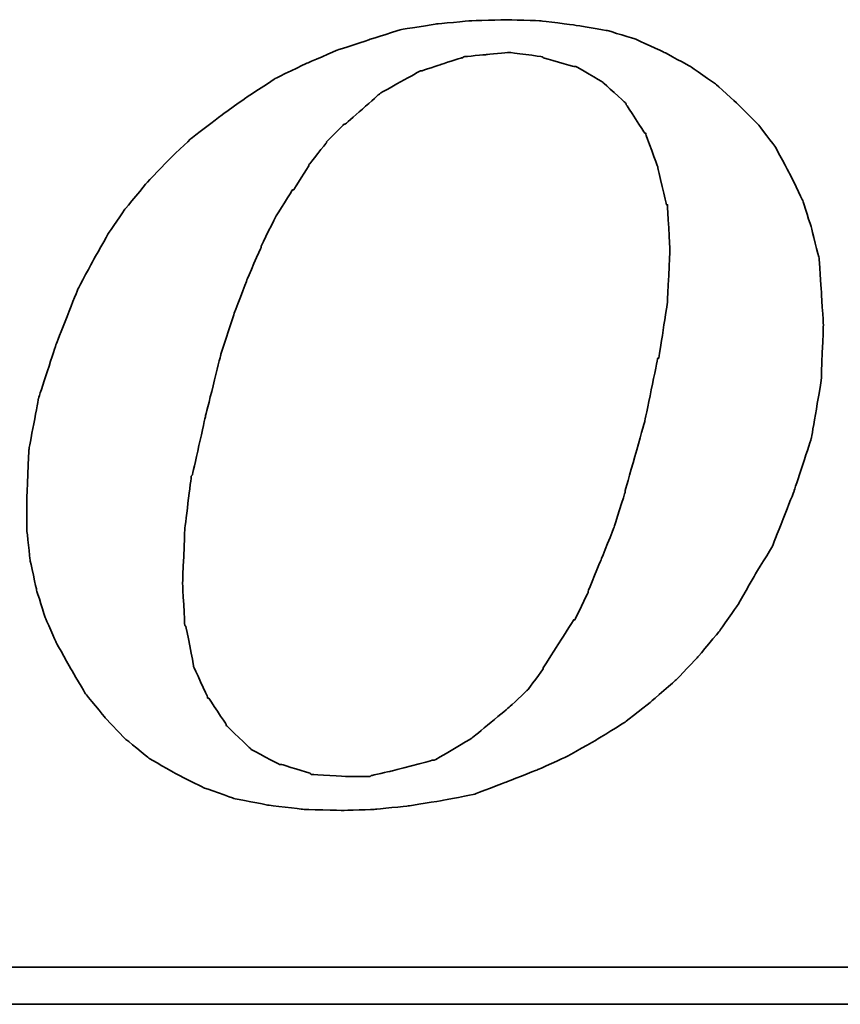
# Model space of a CAD drawing. Header units: millimetres. Extents: x -1108 to 3135, y -1596 to 860.
# Tile 420 of 649: x 1001.58 to 1006.64, y -1242.97 to -1236.89. Entities that reach past the tile are written whole.
import ezdxf

# ---------------------------------------------------------------- set-up
doc = ezdxf.new("R2010")
doc.units = ezdxf.units.MM
doc.layers.add('DIM', color=4, linetype='CONTINUOUS')
doc.layers.add('layer 1', color=7, linetype='CONTINUOUS')

# ---------------------------------------------------------------- blocks, each defined once
blk = doc.blocks.new('TBI MOTION logo(完整正式版)')
at = {"layer": 'layer 1', "color": 22, "lineweight": 35}
for points, knots in [([(35.79625, -6.98375), (35.79625, -6.98375), (36.23125, -7.43875), (36.23125, -7.43875), (36.23125, -7.43875), (36.23125, -7.43875), (36.75625, -7.87125), (36.75625, -7.87125), (36.75625, -7.87125), (36.75625, -7.87125), (37.33125, -8.20375), (37.33125, -8.20375), (37.33125, -8.20375), (37.33125, -8.20375), (37.95625, -8.51875), (37.95625, -8.51875), (37.95625, -8.51875), (37.95625, -8.51875), (38.62625, -8.75875), (38.62625, -8.75875), (38.62625, -8.75875), (38.62625, -8.75875), (39.37125, -8.90375), (39.37125, -8.90375), (39.37125, -8.90375), (39.37125, -8.90375), (40.14125, -8.99875), (40.14125, -8.99875), (40.14125, -8.99875), (40.14125, -8.99875), (41.02625, -9.02375), (41.02625, -9.02375), (41.02625, -9.02375), (41.02625, -9.02375), (41.74625, -8.99875), (41.74625, -8.99875), (41.74625, -8.99875), (41.74625, -8.99875), (42.46625, -8.92375), (42.46625, -8.92375), (42.46625, -8.92375), (42.46625, -8.92375), (43.21125, -8.80625), (43.21125, -8.80625), (43.21125, -8.80625), (43.21125, -8.80625), (43.93125, -8.66375), (43.93125, -8.66375), (43.93125, -8.66375), (43.93125, -8.66375), (44.62625, -8.39875), (44.62625, -8.39875), (44.62625, -8.39875), (44.62625, -8.39875), (45.29625, -8.13375), (45.29625, -8.13375), (45.29625, -8.13375), (45.29625, -8.13375), (45.94625, -7.84375), (45.94625, -7.84375), (45.94625, -7.84375), (45.94625, -7.84375), (46.61625, -7.46375), (46.61625, -7.46375), (46.61625, -7.46375), (46.61625, -7.46375), (47.24125, -7.07875), (47.24125, -7.07875), (47.24125, -7.07875), (47.24125, -7.07875), (47.81625, -6.62375), (47.81625, -6.62375), (47.81625, -6.62375), (47.81625, -6.62375), (48.36875, -6.14375), (48.36875, -6.14375), (48.36875, -6.14375), (48.36875, -6.14375), (48.84625, -5.64125), (48.84625, -5.64125), (48.84625, -5.64125), (48.84625, -5.64125), (49.32625, -5.06375), (49.32625, -5.06375), (49.32625, -5.06375), (49.32625, -5.06375), (49.71125, -4.51374), (49.71125, -4.51374), (49.71125, -4.51374), (49.71125, -4.51374), (50.09625, -3.83874), (50.09625, -3.83874), (50.09625, -3.83874), (50.09625, -3.83874), (50.48125, -3.21374), (50.48125, -3.21374), (50.48125, -3.21374), (50.48125, -3.21374), (50.96125, -1.99125), (50.96125, -1.99125), (50.96125, -1.99125), (50.96125, -1.99125), (51.34375, -0.81875), (51.34375, -0.81875), (51.34375, -0.81875), (51.34375, -0.81875), (51.56125, 0.45624), (51.56125, 0.45624), (51.56125, 0.45624), (51.56125, 0.45624), (51.60625, 1.67624), (51.60625, 1.67624), (51.60625, 1.67624), (51.60625, 1.67624), (51.56125, 2.44625), (51.56125, 2.44625), (51.56125, 2.44625), (51.56125, 2.44625), (51.51125, 3.14125), (51.51125, 3.14125), (51.51125, 3.14125), (51.51125, 3.14125), (51.34375, 3.81125), (51.34375, 3.81125), (51.34375, 3.81125), (51.34375, 3.81125), (51.15125, 4.41125), (51.15125, 4.41125), (51.15125, 4.41125), (51.15125, 4.41125), (50.86125, 5.01125), (50.86125, 5.01125), (50.86125, 5.01125), (50.86125, 5.01125), (50.55125, 5.58875), (50.55125, 5.58875), (50.55125, 5.58875), (50.55125, 5.58875), (50.16625, 6.09125), (50.16625, 6.09125), (50.16625, 6.09125), (50.16625, 6.09125), (49.71125, 6.54875), (49.71125, 6.54875), (49.71125, 6.54875), (49.71125, 6.54875), (49.23125, 6.98125), (49.23125, 6.98125), (49.23125, 6.98125), (49.23125, 6.98125), (48.67875, 7.36625), (48.67875, 7.36625), (48.67875, 7.36625), (48.67875, 7.36625), (48.10375, 7.67625), (48.10375, 7.67625), (48.10375, 7.67625), (48.10375, 7.67625), (47.48125, 7.96375), (47.48125, 7.96375), (47.48125, 7.96375), (47.48125, 7.96375), (46.85625, 8.15625), (46.85625, 8.15625), (46.85625, 8.15625), (46.85625, 8.15625), (46.13625, 8.27624), (46.13625, 8.27624), (46.13625, 8.27624), (46.13625, 8.27624), (45.39125, 8.37125), (45.39125, 8.37125), (45.39125, 8.37125), (45.39125, 8.37125), (44.62625, 8.39624), (44.62625, 8.39624), (44.62625, 8.39624), (44.62625, 8.39624), (43.83625, 8.37125), (43.83625, 8.37125), (43.83625, 8.37125), (43.83625, 8.37125), (43.09125, 8.30125), (43.09125, 8.30125), (43.09125, 8.30125), (43.09125, 8.30125), (42.32125, 8.18125), (42.32125, 8.18125), (42.32125, 8.18125), (42.32125, 8.18125), (41.62875, 7.96375), (41.62875, 7.96375), (41.62875, 7.96375), (41.62875, 7.96375), (40.90625, 7.72625), (40.90625, 7.72625), (40.90625, 7.72625), (40.90625, 7.72625), (40.23624, 7.43625), (40.23624, 7.43625), (40.23624, 7.43625), (40.23624, 7.43625), (39.54124, 7.10125), (39.54124, 7.10125), (39.54124, 7.10125), (39.54124, 7.10125), (38.91625, 6.69125), (38.91625, 6.69125), (38.91625, 6.69125), (38.91625, 6.69125), (38.31625, 6.26125), (38.31625, 6.26125), (38.31625, 6.26125), (38.31625, 6.26125), (37.69125, 5.78125), (37.69125, 5.78125), (37.69125, 5.78125), (37.69125, 5.78125), (37.18625, 5.30125), (37.18625, 5.30125), (37.18625, 5.30125), (37.18625, 5.30125), (36.70625, 4.79624), (36.70625, 4.79624), (36.70625, 4.79624), (36.70625, 4.79624), (36.23125, 4.22125), (36.23125, 4.22125), (36.23125, 4.22125), (36.23125, 4.22125), (35.87124, 3.69375), (35.87124, 3.69375), (35.87124, 3.69375), (35.87124, 3.69375), (35.53125, 3.09125), (35.53125, 3.09125), (35.53125, 3.09125), (35.53125, 3.09125), (35.19875, 2.47125), (35.19875, 2.47125), (35.19875, 2.47125), (35.19875, 2.47125), (34.71625, 1.24625), (34.71625, 1.24625), (34.71625, 1.24625), (34.71625, 1.24625), (34.33125, 0.06874), (34.33125, 0.06874), (34.33125, 0.06874), (34.33125, 0.06874), (34.11625, -1.07875), (34.11625, -1.07875), (34.11625, -1.07875), (34.11625, -1.07875), (34.07125, -2.15875), (34.07125, -2.15875), (34.07125, -2.15875), (34.07125, -2.15875), (34.07125, -2.85375), (34.07125, -2.85375), (34.07125, -2.85375), (34.07125, -2.85375), (34.14125, -3.50375), (34.14125, -3.50375), (34.14125, -3.50375), (34.14125, -3.50375), (34.28625, -4.17375), (34.28625, -4.17375), (34.28625, -4.17375), (34.28625, -4.17375), (34.47625, -4.77624), (34.47625, -4.77624), (34.47625, -4.77624), (34.47625, -4.77624), (34.71625, -5.32625), (34.71625, -5.32625), (34.71625, -5.32625), (34.71625, -5.32625), (35.05375, -5.92875), (35.05375, -5.92875), (35.05375, -5.92875), (35.05375, -5.92875), (35.36375, -6.45375), (35.36375, -6.45375), (35.36375, -6.45375), (35.36375, -6.45375), (35.79625, -6.98375), (35.79625, -6.98375)], [0, 0, 0, 0, 0.01388889, 0.01388889, 0.01388889, 0.0138889, 0.02777778, 0.02777778, 0.02777778, 0.02777779, 0.04166667, 0.04166667, 0.04166667, 0.04166668, 0.05555556, 0.05555556, 0.05555556, 0.05555557, 0.06944444, 0.06944444, 0.06944444, 0.06944445, 0.08333333, 0.08333333, 0.08333333, 0.08333334, 0.09722222, 0.09722222, 0.09722222, 0.09722223, 0.11111111, 0.11111111, 0.11111111, 0.11111112, 0.125, 0.125, 0.125, 0.12500001, 0.13888889, 0.13888889, 0.13888889, 0.1388889, 0.15277778, 0.15277778, 0.15277778, 0.15277779, 0.16666667, 0.16666667, 0.16666667, 0.16666668, 0.18055556, 0.18055556, 0.18055556, 0.18055557, 0.19444444, 0.19444444, 0.19444444, 0.19444445, 0.20833333, 0.20833333, 0.20833333, 0.20833334, 0.22222222, 0.22222222, 0.22222222, 0.22222223, 0.23611111, 0.23611111, 0.23611111, 0.23611112, 0.25, 0.25, 0.25, 0.25000001, 0.26388889, 0.26388889, 0.26388889, 0.2638889, 0.27777778, 0.27777778, 0.27777778, 0.27777779, 0.29166667, 0.29166667, 0.29166667, 0.29166668, 0.30555556, 0.30555556, 0.30555556, 0.30555557, 0.31944444, 0.31944444, 0.31944444, 0.31944445, 0.33333333, 0.33333333, 0.33333333, 0.33333334, 0.34722222, 0.34722222, 0.34722222, 0.34722223, 0.36111111, 0.36111111, 0.36111111, 0.36111112, 0.375, 0.375, 0.375, 0.37500001, 0.38888889, 0.38888889, 0.38888889, 0.3888889, 0.40277778, 0.40277778, 0.40277778, 0.40277779, 0.41666667, 0.41666667, 0.41666667, 0.41666668, 0.43055556, 0.43055556, 0.43055556, 0.43055557, 0.44444444, 0.44444444, 0.44444444, 0.44444445, 0.45833333, 0.45833333, 0.45833333, 0.45833334, 0.47222222, 0.47222222, 0.47222222, 0.47222223, 0.48611111, 0.48611111, 0.48611111, 0.48611112, 0.5, 0.5, 0.5, 0.50000001, 0.51388889, 0.51388889, 0.51388889, 0.5138889, 0.52777778, 0.52777778, 0.52777778, 0.52777779, 0.54166667, 0.54166667, 0.54166667, 0.54166668, 0.55555556, 0.55555556, 0.55555556, 0.55555557, 0.56944444, 0.56944444, 0.56944444, 0.56944445, 0.58333333, 0.58333333, 0.58333333, 0.58333334, 0.59722222, 0.59722222, 0.59722222, 0.59722223, 0.61111111, 0.61111111, 0.61111111, 0.61111112, 0.625, 0.625, 0.625, 0.62500001, 0.63888889, 0.63888889, 0.63888889, 0.6388889, 0.65277778, 0.65277778, 0.65277778, 0.65277779, 0.66666667, 0.66666667, 0.66666667, 0.66666668, 0.68055556, 0.68055556, 0.68055556, 0.68055557, 0.69444444, 0.69444444, 0.69444444, 0.69444445, 0.70833333, 0.70833333, 0.70833333, 0.70833334, 0.72222222, 0.72222222, 0.72222222, 0.72222223, 0.73611111, 0.73611111, 0.73611111, 0.73611112, 0.75, 0.75, 0.75, 0.75000001, 0.76388889, 0.76388889, 0.76388889, 0.7638889, 0.77777778, 0.77777778, 0.77777778, 0.77777779, 0.79166667, 0.79166667, 0.79166667, 0.79166668, 0.80555556, 0.80555556, 0.80555556, 0.80555557, 0.81944444, 0.81944444, 0.81944444, 0.81944445, 0.83333333, 0.83333333, 0.83333333, 0.83333334, 0.84722222, 0.84722222, 0.84722222, 0.84722223, 0.86111111, 0.86111111, 0.86111111, 0.86111112, 0.875, 0.875, 0.875, 0.87500001, 0.88888889, 0.88888889, 0.88888889, 0.8888889, 0.90277778, 0.90277778, 0.90277778, 0.90277779, 0.91666667, 0.91666667, 0.91666667, 0.91666668, 0.93055556, 0.93055556, 0.93055556, 0.93055557, 0.94444444, 0.94444444, 0.94444444, 0.94444445, 0.95833333, 0.95833333, 0.95833333, 0.95833334, 0.97222222, 0.97222222, 0.97222222, 0.97222223, 0.98611111, 0.98611111, 0.98611111, 0.98611112, 1, 1, 1, 1]), ([(38.33875, 1.03124), (38.33875, 1.03124), (38.62625, 1.89625), (38.62625, 1.89625), (38.62625, 1.89625), (38.62625, 1.89625), (38.91625, 2.66375), (38.91625, 2.66375), (38.91625, 2.66375), (38.91625, 2.66375), (39.22625, 3.38125), (39.22625, 3.38125), (39.22625, 3.38125), (39.22625, 3.38125), (39.22625, 3.40624), (39.22625, 3.40624), (39.22625, 3.40624), (39.22625, 3.40624), (39.56124, 4.07624), (39.56124, 4.07624), (39.56124, 4.07624), (39.56124, 4.07624), (39.92125, 4.65125), (39.92125, 4.65125), (39.92125, 4.65125), (39.92125, 4.65125), (39.94625, 4.65125), (39.94625, 4.65125), (39.94625, 4.65125), (39.94625, 4.65125), (40.28125, 5.17875), (40.28125, 5.17875), (40.28125, 5.17875), (40.28125, 5.17875), (40.28125, 5.20375), (40.28125, 5.20375), (40.28125, 5.20375), (40.28125, 5.20375), (40.66875, 5.68625), (40.66875, 5.68625), (40.66875, 5.68625), (40.66875, 5.68625), (40.66875, 5.70625), (40.66875, 5.70625), (40.66875, 5.70625), (40.66875, 5.70625), (41.05124, 6.09125), (41.05124, 6.09125), (41.05124, 6.09125), (41.05124, 6.09125), (41.07625, 6.09125), (41.07625, 6.09125), (41.07625, 6.09125), (41.07625, 6.09125), (41.84125, 6.76625), (41.84125, 6.76625), (41.84125, 6.76625), (41.84125, 6.76625), (41.86625, 6.78625), (41.86625, 6.78625), (41.86625, 6.78625), (41.86625, 6.78625), (42.73125, 7.26624), (42.73125, 7.26624), (42.73125, 7.26624), (42.73125, 7.26624), (42.75625, 7.26624), (42.75625, 7.26624), (42.75625, 7.26624), (42.75625, 7.26624), (43.18625, 7.41125), (43.18625, 7.41125), (43.18625, 7.41125), (43.18625, 7.41125), (43.64125, 7.55625), (43.64125, 7.55625), (43.64125, 7.55625), (43.64125, 7.55625), (43.66625, 7.55625), (43.66625, 7.55625), (43.66625, 7.55625), (43.66625, 7.55625), (43.69125, 7.58124), (43.69125, 7.58124), (43.69125, 7.58124), (43.69125, 7.58124), (44.19125, 7.62625), (44.19125, 7.62625), (44.19125, 7.62625), (44.19125, 7.62625), (44.67125, 7.67625), (44.67125, 7.67625), (44.67125, 7.67625), (44.67125, 7.67625), (44.69625, 7.67625), (44.69625, 7.67625), (44.69625, 7.67625), (44.69625, 7.67625), (45.41875, 7.58124), (45.41875, 7.58124), (45.41875, 7.58124), (45.41875, 7.58124), (45.44125, 7.55625), (45.44125, 7.55625), (45.44125, 7.55625), (45.44125, 7.55625), (46.11125, 7.36625), (46.11125, 7.36625), (46.11125, 7.36625), (46.11125, 7.36625), (46.13625, 7.36625), (46.13625, 7.36625), (46.13625, 7.36625), (46.13625, 7.36625), (46.15875, 7.36625), (46.15875, 7.36625), (46.15875, 7.36625), (46.15875, 7.36625), (46.73625, 7.02624), (46.73625, 7.02624), (46.73625, 7.02624), (46.73625, 7.02624), (46.76125, 7.00624), (46.76125, 7.00624), (46.76125, 7.00624), (46.76125, 7.00624), (47.24125, 6.57124), (47.24125, 6.57124), (47.24125, 6.57124), (47.24125, 6.57124), (47.26625, 6.54875), (47.26625, 6.54875), (47.26625, 6.54875), (47.26625, 6.54875), (47.26625, 6.52375), (47.26625, 6.52375), (47.26625, 6.52375), (47.26625, 6.52375), (47.67375, 5.89875), (47.67375, 5.89875), (47.67375, 5.89875), (47.67375, 5.89875), (47.69625, 5.89875), (47.69625, 5.89875), (47.69625, 5.89875), (47.69625, 5.89875), (47.69625, 5.87625), (47.69625, 5.87625), (47.69625, 5.87625), (47.69625, 5.87625), (47.96125, 5.15625), (47.96125, 5.15625), (47.96125, 5.15625), (47.96125, 5.15625), (47.96125, 5.13125), (47.96125, 5.13125), (47.96125, 5.13125), (47.96125, 5.13125), (48.15125, 4.31875), (48.15125, 4.31875), (48.15125, 4.31875), (48.15125, 4.31875), (48.17625, 4.31875), (48.17625, 4.31875), (48.17625, 4.31875), (48.17625, 4.31875), (48.17625, 4.29125), (48.17625, 4.29125), (48.17625, 4.29125), (48.17625, 4.29125), (48.22625, 3.33125), (48.22625, 3.33125), (48.22625, 3.33125), (48.22625, 3.33125), (48.22625, 3.30875), (48.22625, 3.30875), (48.22625, 3.30875), (48.22625, 3.30875), (48.17625, 2.20624), (48.17625, 2.20624), (48.17625, 2.20624), (48.17625, 2.20624), (48.17625, 2.18124), (48.17625, 2.18124), (48.17625, 2.18124), (48.17625, 2.18124), (47.98375, 0.93624), (47.98375, 0.93624), (47.98375, 0.93624), (47.98375, 0.93624), (47.96125, 0.93624), (47.96125, 0.93624), (47.96125, 0.93624), (47.96125, 0.93624), (47.67375, -0.45874), (47.67375, -0.45874), (47.67375, -0.45874), (47.67375, -0.45874), (47.24125, -1.99125), (47.24125, -1.99125), (47.24125, -1.99125), (47.24125, -1.99125), (47.24125, -2.01874), (47.24125, -2.01874), (47.24125, -2.01874), (47.24125, -2.01874), (47.00125, -2.78375), (47.00125, -2.78375), (47.00125, -2.78375), (47.00125, -2.78375), (46.71125, -3.50375), (46.71125, -3.50375), (46.71125, -3.50375), (46.71125, -3.50375), (46.42625, -4.19875), (46.42625, -4.19875), (46.42625, -4.19875), (46.42625, -4.19875), (46.42625, -4.22375), (46.42625, -4.22375), (46.42625, -4.22375), (46.42625, -4.22375), (46.13625, -4.82374), (46.13625, -4.82374), (46.13625, -4.82374), (46.13625, -4.82374), (46.11125, -4.82374), (46.11125, -4.82374), (46.11125, -4.82374), (46.11125, -4.82374), (45.77625, -5.35125), (45.77625, -5.35125), (45.77625, -5.35125), (45.77625, -5.35125), (45.44125, -5.87875), (45.44125, -5.87875), (45.44125, -5.87875), (45.44125, -5.87875), (45.44125, -5.90375), (45.44125, -5.90375), (45.44125, -5.90375), (45.44125, -5.90375), (45.10625, -6.35875), (45.10625, -6.35875), (45.10625, -6.35875), (45.10625, -6.35875), (45.08125, -6.38375), (45.08125, -6.38375), (45.08125, -6.38375), (45.08125, -6.38375), (44.69625, -6.74375), (44.69625, -6.74375), (44.69625, -6.74375), (44.69625, -6.74375), (43.88375, -7.41625), (43.88375, -7.41625), (43.88375, -7.41625), (43.88375, -7.41625), (43.85625, -7.43875), (43.85625, -7.43875), (43.85625, -7.43875), (43.85625, -7.43875), (43.04125, -7.91875), (43.04125, -7.91875), (43.04125, -7.91875), (43.04125, -7.91875), (43.01625, -7.91875), (43.01625, -7.91875), (43.01625, -7.91875), (43.01625, -7.91875), (42.99625, -7.91875), (42.99625, -7.91875), (42.99625, -7.91875), (42.99625, -7.91875), (42.08125, -8.15875), (42.08125, -8.15875), (42.08125, -8.15875), (42.08125, -8.15875), (41.65125, -8.25625), (41.65125, -8.25625), (41.65125, -8.25625), (41.65125, -8.25625), (41.62875, -8.27875), (41.62875, -8.27875), (41.62875, -8.27875), (41.62875, -8.27875), (41.60125, -8.27875), (41.60125, -8.27875), (41.60125, -8.27875), (41.60125, -8.27875), (41.12125, -8.27875), (41.12125, -8.27875), (41.12125, -8.27875), (41.12125, -8.27875), (40.35624, -8.23125), (40.35624, -8.23125), (40.35624, -8.23125), (40.35624, -8.23125), (40.33125, -8.23125), (40.33125, -8.23125), (40.33125, -8.23125), (40.33125, -8.23125), (40.30625, -8.20375), (40.30625, -8.20375), (40.30625, -8.20375), (40.30625, -8.20375), (39.68375, -8.01375), (39.68375, -8.01375), (39.68375, -8.01375), (39.68375, -8.01375), (39.66124, -8.01375), (39.66124, -8.01375), (39.66124, -8.01375), (39.66124, -8.01375), (39.63625, -8.01375), (39.63625, -8.01375), (39.63625, -8.01375), (39.63625, -8.01375), (39.01125, -7.67875), (39.01125, -7.67875), (39.01125, -7.67875), (39.01125, -7.67875), (38.98875, -7.65375), (38.98875, -7.65375), (38.98875, -7.65375), (38.98875, -7.65375), (38.48625, -7.17375), (38.48625, -7.17375), (38.48625, -7.17375), (38.48625, -7.17375), (38.45875, -7.14875), (38.45875, -7.14875), (38.45875, -7.14875), (38.45875, -7.14875), (38.45875, -7.12875), (38.45875, -7.12875), (38.45875, -7.12875), (38.45875, -7.12875), (38.07625, -6.54875), (38.07625, -6.54875), (38.07625, -6.54875), (38.07625, -6.54875), (38.05125, -6.54875), (38.05125, -6.54875), (38.05125, -6.54875), (38.05125, -6.54875), (38.05125, -6.52875), (38.05125, -6.52875), (38.05125, -6.52875), (38.05125, -6.52875), (37.74125, -5.85375), (37.74125, -5.85375), (37.74125, -5.85375), (37.74125, -5.85375), (37.74125, -5.82875), (37.74125, -5.82875), (37.74125, -5.82875), (37.74125, -5.82875), (37.57375, -4.96875), (37.57375, -4.96875), (37.57375, -4.96875), (37.57375, -4.96875), (37.54625, -4.94375), (37.54625, -4.94375), (37.54625, -4.94375), (37.54625, -4.94375), (37.50125, -4.03375), (37.50125, -4.03375), (37.50125, -4.03375), (37.50125, -4.03375), (37.50125, -4.00875), (37.50125, -4.00875), (37.50125, -4.00875), (37.50125, -4.00875), (37.54625, -2.85375), (37.54625, -2.85375), (37.54625, -2.85375), (37.54625, -2.85375), (37.69125, -1.65875), (37.69125, -1.65875), (37.69125, -1.65875), (37.69125, -1.65875), (37.71624, -1.63375), (37.71624, -1.63375), (37.71624, -1.63375), (37.71624, -1.63375), (38.00375, -0.33875), (38.00375, -0.33875), (38.00375, -0.33875), (38.00375, -0.33875), (38.33875, 1.00624), (38.33875, 1.00624), (38.33875, 1.00624), (38.33875, 1.00624), (38.33875, 1.03124), (38.33875, 1.03124)], [0, 0, 0, 0, 0.01010101, 0.01010101, 0.01010101, 0.01010102, 0.02020202, 0.02020202, 0.02020202, 0.02020203, 0.03030303, 0.03030303, 0.03030303, 0.03030304, 0.04040404, 0.04040404, 0.04040404, 0.04040405, 0.05050505, 0.05050505, 0.05050505, 0.05050506, 0.06060606, 0.06060606, 0.06060606, 0.06060607, 0.07070707, 0.07070707, 0.07070707, 0.07070708, 0.08080808, 0.08080808, 0.08080808, 0.08080809, 0.09090909, 0.09090909, 0.09090909, 0.0909091, 0.1010101, 0.1010101, 0.1010101, 0.10101011, 0.11111111, 0.11111111, 0.11111111, 0.11111112, 0.12121212, 0.12121212, 0.12121212, 0.12121213, 0.13131313, 0.13131313, 0.13131313, 0.13131314, 0.14141414, 0.14141414, 0.14141414, 0.14141415, 0.15151515, 0.15151515, 0.15151515, 0.15151516, 0.16161616, 0.16161616, 0.16161616, 0.16161617, 0.17171717, 0.17171717, 0.17171717, 0.17171718, 0.18181818, 0.18181818, 0.18181818, 0.18181819, 0.19191919, 0.19191919, 0.19191919, 0.1919192, 0.2020202, 0.2020202, 0.2020202, 0.20202021, 0.21212121, 0.21212121, 0.21212121, 0.21212122, 0.22222222, 0.22222222, 0.22222222, 0.22222223, 0.23232323, 0.23232323, 0.23232323, 0.23232324, 0.24242424, 0.24242424, 0.24242424, 0.24242425, 0.25252525, 0.25252525, 0.25252525, 0.25252526, 0.26262626, 0.26262626, 0.26262626, 0.26262627, 0.27272727, 0.27272727, 0.27272727, 0.27272728, 0.28282828, 0.28282828, 0.28282828, 0.28282829, 0.29292929, 0.29292929, 0.29292929, 0.2929293, 0.3030303, 0.3030303, 0.3030303, 0.30303031, 0.31313131, 0.31313131, 0.31313131, 0.31313132, 0.32323232, 0.32323232, 0.32323232, 0.32323233, 0.33333333, 0.33333333, 0.33333333, 0.33333334, 0.34343434, 0.34343434, 0.34343434, 0.34343435, 0.35353535, 0.35353535, 0.35353535, 0.35353536, 0.36363636, 0.36363636, 0.36363636, 0.36363637, 0.37373737, 0.37373737, 0.37373737, 0.37373738, 0.38383838, 0.38383838, 0.38383838, 0.38383839, 0.39393939, 0.39393939, 0.39393939, 0.3939394, 0.4040404, 0.4040404, 0.4040404, 0.40404041, 0.41414141, 0.41414141, 0.41414141, 0.41414142, 0.42424242, 0.42424242, 0.42424242, 0.42424243, 0.43434343, 0.43434343, 0.43434343, 0.43434344, 0.44444444, 0.44444444, 0.44444444, 0.44444445, 0.45454545, 0.45454545, 0.45454545, 0.45454546, 0.46464646, 0.46464646, 0.46464646, 0.46464647, 0.47474747, 0.47474747, 0.47474747, 0.47474748, 0.48484848, 0.48484848, 0.48484848, 0.48484849, 0.49494949, 0.49494949, 0.49494949, 0.4949495, 0.50505051, 0.50505051, 0.50505051, 0.50505052, 0.51515152, 0.51515152, 0.51515152, 0.51515153, 0.52525253, 0.52525253, 0.52525253, 0.52525254, 0.53535354, 0.53535354, 0.53535354, 0.53535355, 0.54545455, 0.54545455, 0.54545455, 0.54545456, 0.55555556, 0.55555556, 0.55555556, 0.55555557, 0.56565657, 0.56565657, 0.56565657, 0.56565658, 0.57575758, 0.57575758, 0.57575758, 0.57575759, 0.58585859, 0.58585859, 0.58585859, 0.5858586, 0.5959596, 0.5959596, 0.5959596, 0.59595961, 0.60606061, 0.60606061, 0.60606061, 0.60606062, 0.61616162, 0.61616162, 0.61616162, 0.61616163, 0.62626263, 0.62626263, 0.62626263, 0.62626264, 0.63636364, 0.63636364, 0.63636364, 0.63636365, 0.64646465, 0.64646465, 0.64646465, 0.64646466, 0.65656566, 0.65656566, 0.65656566, 0.65656567, 0.66666667, 0.66666667, 0.66666667, 0.66666668, 0.67676768, 0.67676768, 0.67676768, 0.67676769, 0.68686869, 0.68686869, 0.68686869, 0.6868687, 0.6969697, 0.6969697, 0.6969697, 0.69696971, 0.70707071, 0.70707071, 0.70707071, 0.70707072, 0.71717172, 0.71717172, 0.71717172, 0.71717173, 0.72727273, 0.72727273, 0.72727273, 0.72727274, 0.73737374, 0.73737374, 0.73737374, 0.73737375, 0.74747475, 0.74747475, 0.74747475, 0.74747476, 0.75757576, 0.75757576, 0.75757576, 0.75757577, 0.76767677, 0.76767677, 0.76767677, 0.76767678, 0.77777778, 0.77777778, 0.77777778, 0.77777779, 0.78787879, 0.78787879, 0.78787879, 0.7878788, 0.7979798, 0.7979798, 0.7979798, 0.79797981, 0.80808081, 0.80808081, 0.80808081, 0.80808082, 0.81818182, 0.81818182, 0.81818182, 0.81818183, 0.82828283, 0.82828283, 0.82828283, 0.82828284, 0.83838384, 0.83838384, 0.83838384, 0.83838385, 0.84848485, 0.84848485, 0.84848485, 0.84848486, 0.85858586, 0.85858586, 0.85858586, 0.85858587, 0.86868687, 0.86868687, 0.86868687, 0.86868688, 0.87878788, 0.87878788, 0.87878788, 0.87878789, 0.88888889, 0.88888889, 0.88888889, 0.8888889, 0.8989899, 0.8989899, 0.8989899, 0.89898991, 0.90909091, 0.90909091, 0.90909091, 0.90909092, 0.91919192, 0.91919192, 0.91919192, 0.91919193, 0.92929293, 0.92929293, 0.92929293, 0.92929294, 0.93939394, 0.93939394, 0.93939394, 0.93939395, 0.94949495, 0.94949495, 0.94949495, 0.94949496, 0.95959596, 0.95959596, 0.95959596, 0.95959597, 0.96969697, 0.96969697, 0.96969697, 0.96969698, 0.97979798, 0.97979798, 0.97979798, 0.97979799, 0.98989899, 0.98989899, 0.98989899, 0.989899, 1, 1, 1, 1]), ([(75.90875, -9.47875), (75.90875, -9.47875), (75.90875, -12.28625), (75.90875, -12.28625), (75.90875, -12.28625), (75.90875, -12.28625), (75.90875, -12.47875), (75.90875, -12.47875), (75.90875, -12.47875), (75.90875, -12.47875), (75.71625, -12.47875), (75.71625, -12.47875), (75.71625, -12.47875), (75.71625, -12.47875), (-88.32875, -12.47875), (-88.32875, -12.47875), (-88.32875, -12.47875), (-88.32875, -12.47875), (-88.32875, -13.29375), (-88.32875, -13.29375), (-88.32875, -13.29375), (-88.32875, -13.29375), (82.89125, -13.29375), (82.89125, -13.29375), (82.89125, -13.29375), (82.89125, -13.29375), (75.90875, -9.47875), (75.90875, -9.47875)], [0, 0, 0, 0, 0.14285714, 0.14285714, 0.14285714, 0.14285715, 0.28571429, 0.28571429, 0.28571429, 0.2857143, 0.42857143, 0.42857143, 0.42857143, 0.42857144, 0.57142857, 0.57142857, 0.57142857, 0.57142858, 0.71428571, 0.71428571, 0.71428571, 0.71428572, 0.85714286, 0.85714286, 0.85714286, 0.85714287, 1, 1, 1, 1])]:
    blk.add_open_spline(points, degree=3, knots=knots, dxfattribs=at)

msp = doc.modelspace()

# ---------------------------------------------------------------- block references
at = {"layer": 'DIM', "color": 7, "xscale": 0.2802190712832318, "yscale": 0.2802190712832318, "zscale": 0.2802190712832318}
msp.add_blockref('TBI MOTION logo(完整正式版)', (992.0792, -1239.2434), dxfattribs=at)

doc.saveas('drawing.dxf')
